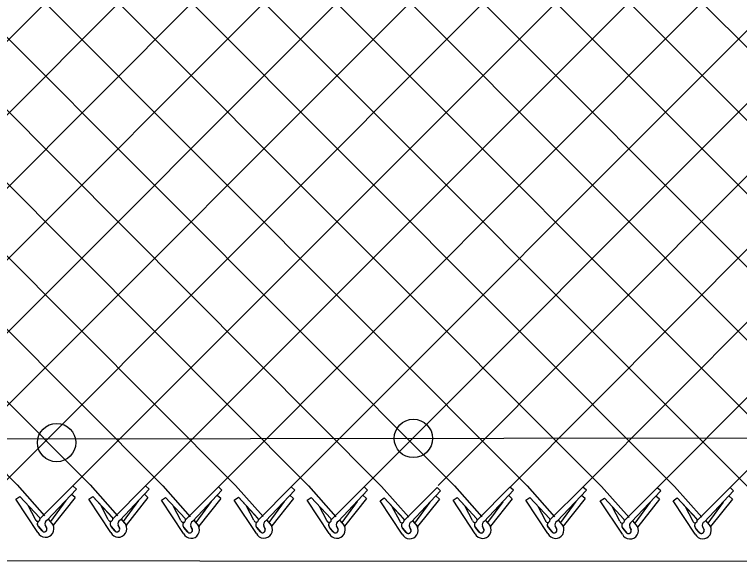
# Model space of a CAD drawing. Extents: x 0 to 1270, y 0 to 830.
# Drawn here: x 268.54 to 308.61, y 599.54 to 629.82 of the extents above; entities that cross this region are included whole.
import ezdxf

# ---------------------------------------------------------------- set-up
doc = ezdxf.new("R2010")
doc.units = 0
for name, color, linetype in [('sb_Chainlink Fence', 7, 'Continuous'), ('sb_Earth', 7, 'Continuous'), ('sb_Existing Structural Steel', 7, 'Continuous')]:
    doc.layers.add(name, color=color, linetype=linetype)

msp = doc.modelspace()

# ---------------------------------------------------------------- linework, layer by layer
at = {"layer": 'sb_Chainlink Fence'}
for p, q in [((257.835, 658.993), (313.075, 603.71)), ((215.407, 657.243), (268.691, 603.832)), ((219.434, 657.233), (272.718, 603.835)), ((223.461, 657.242), (276.737, 603.776)), ((227.492, 657.271), (280.763, 603.786)), ((231.52, 657.249), (284.79, 603.778)), ((235.547, 657.246), (288.822, 603.748)), ((239.536, 657.198), (292.85, 603.771)), ((243.527, 603.696), (296.928, 657.193)), ((243.563, 657.188), (296.987, 603.663)), ((247.459, 603.563), (300.957, 657.171)), ((247.59, 657.196), (300.99, 603.738)), ((251.553, 603.617), (304.983, 657.168)), ((251.622, 657.226), (305.017, 603.748)), ((255.64, 603.753), (309.005, 657.186)), ((255.65, 657.204), (309.044, 603.739)), ((259.677, 603.784), (313.033, 657.163)), ((263.704, 603.776), (317.06, 657.161)), ((263.729, 657.225), (317.103, 603.732)), ((267.735, 603.746), (321.106, 657.162)), ((267.756, 657.214), (321.13, 603.735)), ((271.763, 603.768), (325.133, 657.152)), ((271.783, 657.223), (325.119, 603.783)), ((275.79, 603.771), (329.16, 657.16)), ((275.814, 657.253), (329.146, 603.793)), ((279.809, 603.713), (333.191, 657.19)), ((279.843, 657.23), (333.173, 603.785)), ((283.835, 603.723), (337.219, 657.168)), ((287.862, 603.715), (341.246, 657.165)), ((291.958, 603.8), (345.252, 657.226)), ((295.927, 603.712), (349.28, 657.204)), ((299.948, 603.71), (353.306, 657.201)), ((304.062, 603.674), (357.353, 657.203)), ((308.089, 603.684), (361.38, 657.192)), ((268.691, 603.832), (270.209, 602.123)), ((272.718, 603.835), (274.235, 602.126)), ((269.95, 601.947), (271.763, 603.768)), ((270.348, 601.876), (271.961, 603.589)), ((271.961, 603.589), (271.763, 603.768)), ((273.976, 601.95), (275.79, 603.771)), ((274.375, 601.878), (275.988, 603.592)), ((275.988, 603.592), (275.79, 603.771)), ((276.737, 603.776), (278.254, 602.067)), ((277.995, 601.891), (279.809, 603.713)), ((278.394, 601.82), (280.007, 603.533)), ((280.007, 603.533), (279.809, 603.713)), ((280.763, 603.786), (282.281, 602.078)), ((282.022, 601.901), (283.835, 603.723)), ((282.421, 601.83), (284.033, 603.544)), ((284.033, 603.544), (283.835, 603.723)), ((284.79, 603.778), (286.308, 602.069)), ((286.049, 601.893), (287.862, 603.715)), ((286.448, 601.822), (288.06, 603.535)), ((288.06, 603.535), (287.862, 603.715)), ((288.822, 603.748), (290.339, 602.039)), ((290.08, 601.863), (291.894, 603.685)), ((290.479, 601.792), (292.092, 603.505)), ((292.092, 603.505), (291.894, 603.685)), ((292.85, 603.771), (294.368, 602.062)), ((294.108, 601.886), (295.922, 603.707)), ((294.507, 601.814), (296.12, 603.528)), ((296.12, 603.528), (295.922, 603.707)), ((296.876, 603.773), (298.394, 602.065)), ((298.135, 601.889), (299.948, 603.71)), ((298.534, 601.817), (300.146, 603.531)), ((300.146, 603.531), (299.948, 603.71)), ((300.99, 603.738), (302.508, 602.029)), ((302.248, 601.853), (304.062, 603.674)), ((302.647, 601.781), (304.26, 603.495)), ((304.26, 603.495), (304.062, 603.674)), ((305.017, 603.748), (306.534, 602.039)), ((306.275, 601.863), (308.089, 603.684)), ((306.674, 601.792), (308.287, 603.505)), ((308.287, 603.505), (308.089, 603.684)), ((268.619, 603.038), (268.842, 603.19)), ((269.838, 601.193), (268.619, 603.038)), ((268.842, 603.19), (269.92, 602.028)), ((268.842, 603.19), (269.927, 602.022)), ((271.894, 603.126), (270.688, 601.609)), ((271.894, 603.126), (271.696, 603.305)), ((272.646, 603.041), (272.869, 603.193)), ((273.864, 601.196), (272.646, 603.041)), ((272.869, 603.193), (273.947, 602.031)), ((272.869, 603.193), (273.954, 602.024)), ((275.92, 603.129), (274.714, 601.611)), ((275.92, 603.129), (275.723, 603.308)), ((276.665, 602.982), (276.888, 603.135)), ((276.888, 603.135), (277.966, 601.973)), ((276.888, 603.135), (277.972, 601.966)), ((279.939, 603.07), (278.733, 601.553)), ((279.939, 603.07), (279.741, 603.25)), ((280.691, 602.993), (280.914, 603.145)), ((280.914, 603.145), (281.992, 601.983)), ((280.914, 603.145), (281.999, 601.976)), ((283.966, 603.081), (282.76, 601.563)), ((283.966, 603.081), (283.768, 603.26)), ((284.718, 602.984), (284.941, 603.137)), ((284.941, 603.137), (286.019, 601.975)), ((284.941, 603.137), (286.026, 601.968)), ((287.993, 603.072), (286.787, 601.555)), ((287.993, 603.072), (287.795, 603.252)), ((288.75, 602.954), (288.973, 603.107)), ((288.973, 603.107), (290.051, 601.945)), ((288.973, 603.107), (290.058, 601.938)), ((292.024, 603.042), (290.818, 601.525)), ((292.024, 603.042), (291.827, 603.222)), ((292.778, 602.977), (293.001, 603.129)), ((293.001, 603.129), (294.079, 601.967)), ((293.001, 603.129), (294.086, 601.961)), ((296.053, 603.065), (294.846, 601.547)), ((296.053, 603.065), (295.855, 603.244)), ((296.804, 602.98), (297.027, 603.132)), ((297.027, 603.132), (298.105, 601.97)), ((297.027, 603.132), (298.112, 601.963)), ((300.079, 603.068), (298.873, 601.55)), ((300.079, 603.068), (299.881, 603.247)), ((300.918, 602.944), (301.141, 603.096)), ((301.141, 603.096), (302.219, 601.934)), ((301.141, 603.096), (302.226, 601.927)), ((304.193, 603.032), (302.986, 601.514)), ((304.193, 603.032), (303.995, 603.211)), ((304.945, 602.954), (305.168, 603.106)), ((305.168, 603.106), (306.246, 601.945)), ((305.168, 603.106), (306.252, 601.938)), ((308.219, 603.042), (307.013, 601.525)), ((308.219, 603.042), (308.021, 603.221)), ((269.699, 601.921), (269.293, 602.697)), ((271.375, 602.96), (270.526, 601.805)), ((273.725, 601.924), (273.319, 602.7)), ((275.401, 602.963), (274.552, 601.808)), ((277.883, 601.138), (276.665, 602.982)), ((277.744, 601.866), (277.338, 602.641)), ((279.42, 602.904), (278.571, 601.749)), ((281.91, 601.148), (280.691, 602.993)), ((281.771, 601.876), (281.365, 602.652)), ((283.447, 602.914), (282.598, 601.76)), ((285.937, 601.14), (284.718, 602.984)), ((285.798, 601.868), (285.392, 602.643)), ((287.474, 602.906), (286.625, 601.751)), ((289.968, 601.11), (288.75, 602.954)), ((289.829, 601.838), (289.423, 602.614)), ((291.505, 602.876), (290.656, 601.721)), ((293.996, 601.132), (292.778, 602.977)), ((293.858, 601.86), (293.452, 602.636)), ((295.533, 602.899), (294.685, 601.744)), ((298.023, 601.135), (296.804, 602.98)), ((297.884, 601.863), (297.478, 602.639)), ((299.56, 602.902), (298.711, 601.747)), ((302.136, 601.099), (300.918, 602.944)), ((303.673, 602.866), (302.825, 601.711)), ((306.163, 601.11), (304.945, 602.954)), ((306.024, 601.837), (305.618, 602.613)), ((307.7, 602.876), (306.851, 601.721)), ((301.997, 601.827), (301.592, 602.603)), ((270.416, 601.923), (270.664, 601.63)), ((270.419, 601.919), (270.665, 601.629)), ((274.442, 601.926), (274.69, 601.633)), ((274.446, 601.922), (274.691, 601.632)), ((278.461, 601.868), (278.709, 601.575)), ((278.465, 601.863), (278.71, 601.574)), ((282.488, 601.878), (282.736, 601.585)), ((282.491, 601.874), (282.737, 601.584)), ((286.515, 601.87), (286.763, 601.577)), ((286.519, 601.865), (286.764, 601.576)), ((290.546, 601.84), (290.794, 601.547)), ((290.55, 601.835), (290.795, 601.546)), ((294.575, 601.862), (294.822, 601.569)), ((294.578, 601.858), (294.824, 601.568)), ((298.601, 601.865), (298.849, 601.572)), ((298.605, 601.861), (298.85, 601.571)), ((302.715, 601.829), (302.962, 601.536)), ((302.718, 601.825), (302.963, 601.535)), ((306.741, 601.839), (306.989, 601.546)), ((306.745, 601.835), (306.99, 601.545)), ((270.063, 601.286), (269.861, 601.528)), ((269.861, 601.528), (270.084, 601.264)), ((270.324, 601.429), (270.243, 601.606)), ((270.243, 601.6), (270.324, 601.433)), ((270.664, 601.63), (270.682, 601.596)), ((270.682, 601.596), (270.697, 601.56)), ((274.09, 601.289), (273.888, 601.531)), ((273.888, 601.531), (274.11, 601.267)), ((274.351, 601.432), (274.269, 601.609)), ((274.269, 601.602), (274.351, 601.436)), ((274.69, 601.633), (274.708, 601.599)), ((274.708, 601.599), (274.724, 601.563)), ((278.109, 601.23), (277.907, 601.472)), ((277.907, 601.472), (278.129, 601.209)), ((278.37, 601.373), (278.288, 601.55)), ((278.288, 601.544), (278.37, 601.377)), ((278.709, 601.575), (278.727, 601.541)), ((278.727, 601.541), (278.743, 601.504)), ((282.135, 601.241), (281.933, 601.482)), ((281.933, 601.482), (282.156, 601.219)), ((282.396, 601.383), (282.315, 601.561)), ((282.315, 601.554), (282.396, 601.387)), ((282.736, 601.585), (282.754, 601.551)), ((282.754, 601.551), (282.769, 601.514)), ((286.162, 601.232), (285.96, 601.474)), ((285.96, 601.474), (286.183, 601.211)), ((286.424, 601.375), (286.342, 601.552)), ((286.342, 601.546), (286.423, 601.379)), ((286.763, 601.577), (286.781, 601.543)), ((286.781, 601.543), (286.797, 601.506)), ((290.194, 601.203), (289.992, 601.444)), ((289.992, 601.444), (290.214, 601.181)), ((290.455, 601.345), (290.373, 601.522)), ((290.373, 601.516), (290.455, 601.349)), ((290.794, 601.547), (290.812, 601.513)), ((290.812, 601.513), (290.828, 601.476)), ((294.222, 601.225), (294.02, 601.467)), ((294.02, 601.467), (294.243, 601.203)), ((294.483, 601.368), (294.401, 601.545)), ((294.402, 601.539), (294.483, 601.372)), ((294.822, 601.569), (294.841, 601.535)), ((294.841, 601.535), (294.856, 601.499)), ((298.249, 601.228), (298.046, 601.47)), ((298.046, 601.47), (298.269, 601.206)), ((298.51, 601.371), (298.428, 601.548)), ((298.428, 601.541), (298.509, 601.375)), ((298.849, 601.572), (298.867, 601.538)), ((298.867, 601.538), (298.883, 601.502)), ((302.362, 601.192), (302.16, 601.434)), ((302.16, 601.434), (302.382, 601.17)), ((302.623, 601.335), (302.541, 601.512)), ((302.541, 601.505), (302.623, 601.339)), ((302.962, 601.536), (302.98, 601.502)), ((302.98, 601.502), (302.996, 601.466)), ((306.389, 601.202), (306.187, 601.444)), ((306.187, 601.444), (306.409, 601.18)), ((306.65, 601.345), (306.568, 601.522)), ((306.568, 601.516), (306.65, 601.349)), ((306.989, 601.546), (307.007, 601.512)), ((307.007, 601.512), (307.023, 601.476))]:
    msp.add_line(p, q, dxfattribs=at)
for centre, radius, start, end in [((269.825, 601.943), 0.128, 189.9304, 40.9785), ((269.991, 601.669), 0.192, 126.9947, 219.7983), ((269.996, 601.669), 0.195, 127.7656, 226.3328), ((270.436, 601.686), 0.209, 114.8422, 203.5167), ((273.851, 601.946), 0.128, 189.9304, 40.9785), ((274.017, 601.672), 0.192, 126.9947, 219.7983), ((274.023, 601.672), 0.195, 127.7656, 226.3328), ((274.463, 601.688), 0.209, 114.8422, 203.5167), ((277.87, 601.888), 0.128, 189.9304, 40.9785), ((278.482, 601.63), 0.209, 114.8422, 203.5167), ((281.897, 601.898), 0.128, 189.9304, 40.9785), ((282.509, 601.64), 0.209, 114.8422, 203.5167), ((285.924, 601.89), 0.128, 189.9304, 40.9785), ((286.536, 601.632), 0.209, 114.8422, 203.5167), ((289.955, 601.86), 0.128, 189.9304, 40.9785), ((293.984, 601.882), 0.128, 189.9304, 40.9785), ((294.595, 601.624), 0.209, 114.8422, 203.5167), ((298.01, 601.885), 0.128, 189.9304, 40.9785), ((298.622, 601.627), 0.209, 114.8422, 203.5167), ((302.123, 601.849), 0.128, 189.9304, 40.9785), ((306.15, 601.859), 0.128, 189.9304, 40.9785), ((270.257, 601.401), 0.468, 206.3202, 29.2269), ((270.18, 601.383), 0.152, 219.8632, 17.4852), ((270.18, 601.382), 0.152, 230.7826, 19.2656), ((274.283, 601.404), 0.468, 206.3202, 29.2269), ((274.206, 601.386), 0.152, 219.8632, 17.4852), ((274.207, 601.385), 0.152, 230.7826, 19.2656), ((278.036, 601.614), 0.192, 126.9947, 219.7983), ((278.042, 601.614), 0.195, 127.7656, 226.3328), ((278.302, 601.345), 0.468, 206.3202, 29.2269), ((282.063, 601.624), 0.192, 126.9947, 219.7983), ((282.068, 601.624), 0.195, 127.7656, 226.3328), ((282.329, 601.355), 0.468, 206.3202, 29.2269), ((286.09, 601.616), 0.192, 126.9947, 219.7983), ((286.095, 601.616), 0.195, 127.7656, 226.3328), ((286.356, 601.347), 0.468, 206.3202, 29.2269), ((290.121, 601.586), 0.192, 126.9947, 219.7983), ((290.127, 601.586), 0.195, 127.7656, 226.3328), ((290.387, 601.317), 0.468, 206.3202, 29.2269), ((290.567, 601.602), 0.209, 114.8422, 203.5167), ((294.15, 601.608), 0.192, 126.9947, 219.7983), ((294.155, 601.608), 0.195, 127.7656, 226.3328), ((294.415, 601.34), 0.468, 206.3202, 29.2269), ((298.176, 601.611), 0.192, 126.9947, 219.7983), ((298.181, 601.611), 0.195, 127.7656, 226.3328), ((298.442, 601.343), 0.468, 206.3202, 29.2269), ((302.29, 601.575), 0.192, 126.9947, 219.7983), ((302.295, 601.575), 0.195, 127.7656, 226.3328), ((302.555, 601.307), 0.468, 206.3202, 29.2269), ((302.735, 601.591), 0.209, 114.8422, 203.5167), ((306.316, 601.586), 0.192, 126.9947, 219.7983), ((306.322, 601.585), 0.195, 127.7656, 226.3328), ((306.582, 601.317), 0.468, 206.3202, 29.2269), ((306.762, 601.602), 0.209, 114.8422, 203.5167), ((278.225, 601.328), 0.152, 219.8632, 17.4852), ((278.226, 601.327), 0.152, 230.7826, 19.2656), ((282.252, 601.338), 0.152, 219.8632, 17.4852), ((282.252, 601.337), 0.152, 230.7826, 19.2656), ((286.279, 601.329), 0.152, 219.8632, 17.4852), ((286.279, 601.329), 0.152, 230.7826, 19.2656), ((290.31, 601.3), 0.152, 219.8632, 17.4852), ((290.311, 601.299), 0.152, 230.7826, 19.2656), ((294.338, 601.322), 0.152, 219.8632, 17.4852), ((294.339, 601.321), 0.152, 230.7826, 19.2656), ((298.365, 601.325), 0.152, 219.8632, 17.4852), ((298.365, 601.324), 0.152, 230.7826, 19.2656), ((302.478, 601.289), 0.152, 219.8632, 17.4852), ((302.479, 601.288), 0.152, 230.7826, 19.2656), ((306.505, 601.299), 0.152, 219.8632, 17.4852), ((306.506, 601.299), 0.152, 230.7826, 19.2656)]:
    msp.add_arc(centre, radius, start, end, dxfattribs=at)
at = {"layer": 'sb_Earth'}
for p, q in [((65.738, 599.84), (278.787, 599.642)), ((278.787, 599.642), (405.79, 599.541))]:
    msp.add_line(p, q, dxfattribs=at)
at = {"layer": 'sb_Existing Structural Steel'}
msp.add_line((65.549, 606.032), (405.109, 606.595), dxfattribs=at)
for centre in [(290.585, 606.394), (270.871, 606.166)]:
    msp.add_circle(centre, 1.06, dxfattribs=at)

doc.saveas('drawing.dxf')
